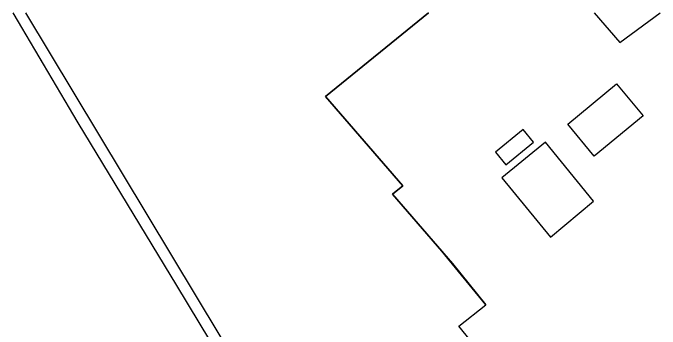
# Model space of a CAD drawing. Extents: x 136000 to 141014, y 402000 to 403500.
# Drawn here: x 136506.9 to 136618, y 403445.7 to 403500 of the extents above; entities that cross this region are included whole.
import ezdxf

# ---------------------------------------------------------------- set-up
doc = ezdxf.new("R2010")
doc.units = 0
for name, color, linetype in [('gg-afsc-draadraster', 7, 'Continuous'), ('gg-afsc-lijn draadraster', 7, 'Continuous'), ('gg-bbg-bijgebouw', 7, 'Continuous'), ('gg-bbg-luifel en loopbrug', 7, 'Continuous'), ('gg-knt-bronhoudergrens', 7, 'Continuous'), ('gg-kntw-bovenkant insteek waterloop', 7, 'Continuous')]:
    doc.layers.add(name, color=color, linetype=linetype)

msp = doc.modelspace()

# ---------------------------------------------------------------- linework, layer by layer
at = {"layer": 'gg-afsc-draadraster'}
msp.add_lwpolyline([(136606.69, 403500), (136611.13, 403494.91), (136618.03, 403500)], dxfattribs=at)
at = {"layer": 'gg-afsc-lijn draadraster'}
for points in [[(136578.24, 403500), (136560.53, 403485.62), (136573.86, 403470.29), (136572.07, 403468.89), (136582.39, 403456.98), (136588.08, 403449.86)], [(136606.69, 403500), (136611.13, 403494.91), (136618.03, 403500)]]:
    msp.add_lwpolyline(points, dxfattribs=at)
at = {"layer": 'gg-bbg-bijgebouw'}
for points in [[(136606.73, 403475.42), (136602.21, 403480.91), (136610.57, 403487.8), (136615.1, 403482.32), (136606.73, 403475.42)], [(136606.6, 403467.66), (136598.34, 403477.8), (136590.86, 403471.7), (136599.18, 403461.5), (136606.6, 403467.66)]]:
    msp.add_lwpolyline(points, dxfattribs=at)
at = {"layer": 'gg-bbg-luifel en loopbrug'}
msp.add_lwpolyline([(136591.51, 403473.91), (136596.29, 403477.81), (136594.53, 403479.98), (136589.74, 403476.07), (136591.51, 403473.91)], dxfattribs=at)
at = {"layer": 'gg-knt-bronhoudergrens'}
for p, q in [((136560.53, 403485.62), (136578.24, 403500)), ((136573.86, 403470.29), (136560.53, 403485.62)), ((136572.07, 403468.89), (136573.86, 403470.29)), ((136580.55, 403459.06), (136572.07, 403468.89)), ((136588.08, 403449.86), (136580.55, 403459.06))]:
    msp.add_line(p, q, dxfattribs=at)
msp.add_lwpolyline([(136599.69, 403426.34), (136583.46, 403446.22), (136588.08, 403449.86)], dxfattribs=at)
at = {"layer": 'gg-kntw-bovenkant insteek waterloop'}
for points in [[(136506.86, 403500), (136518.03, 403481.14), (136534.94, 403453.16), (136567.68, 403399)], [(136509.01, 403500), (136542.42, 403444.53), (136570.31, 403399.33)]]:
    msp.add_lwpolyline(points, dxfattribs=at)

doc.saveas('drawing.dxf')
